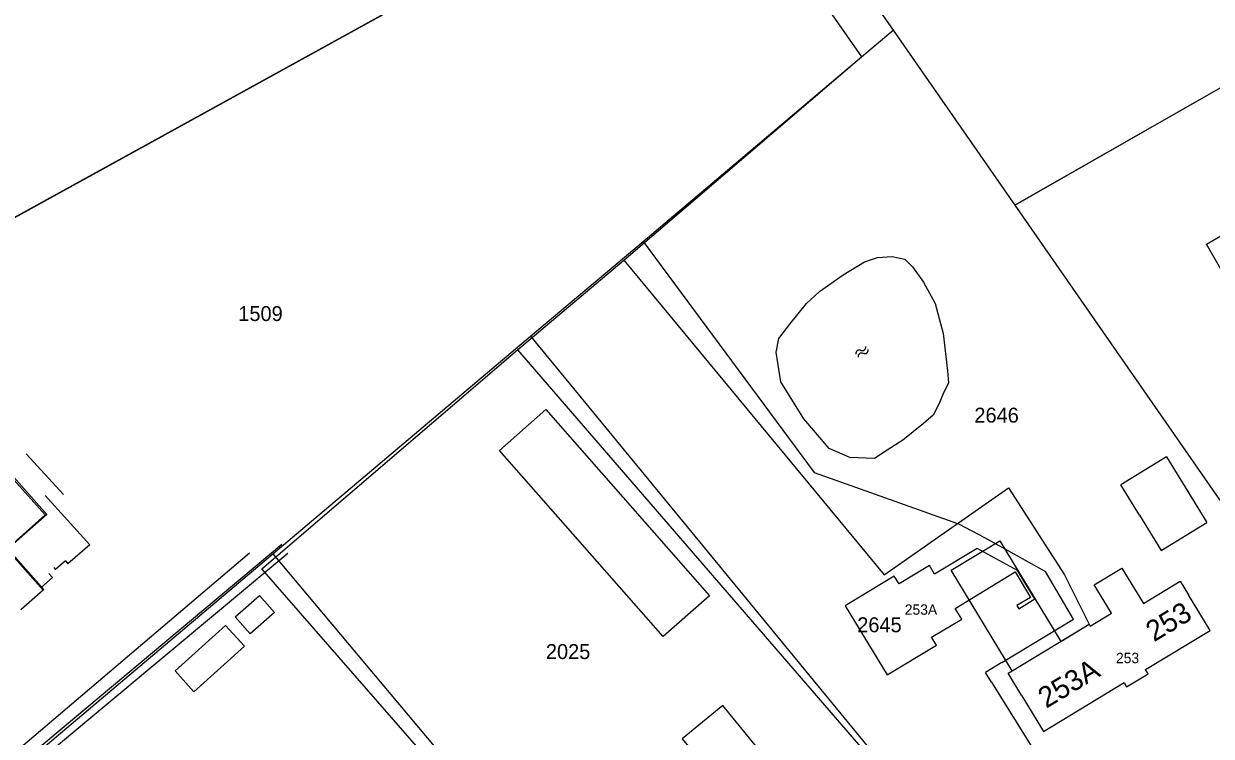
# Model space of a CAD drawing. Extents: x 148816 to 151297, y 399515 to 402500.
# Drawn here: x 150092.1 to 150235.3, y 401681.8 to 401767.7 of the extents above; entities that cross this region are included whole.
import ezdxf

# ---------------------------------------------------------------- set-up
doc = ezdxf.new("R2010")
doc.units = 0
for name, color, linetype in [('B01 Hoofdgebouw  [D] Norm', 7, 'Continuous'), ('B01 Hoofdgebouw  [T] Norm', 7, 'Continuous'), ('B01 hoofgebouw', 7, 'Continuous'), ('B02 Bijgebouw  [D] Norm', 7, 'Continuous'), ('B02 Bijgebouw  [T] Norm', 7, 'Continuous'), ('G01 perceelsgrens', 7, 'Continuous'), ('S05 Water  Norm', 7, 'Continuous'), ('T04 Haag heg  [D] Gem', 7, 'Continuous'), ('T09 Insteek water  [T] Norm', 7, 'Continuous'), ('Z01 perceelnummer', 7, 'Continuous'), ('Z02 huisnummer', 7, 'Continuous'), ('Z02 Huisnummer  [Tekst] Norm', 7, 'Continuous')]:
    doc.layers.add(name, color=color, linetype=linetype)

msp = doc.modelspace()

# ---------------------------------------------------------------- linework, layer by layer
at = {"layer": 'B01 Hoofdgebouw  [D] Norm'}
for p, q in [((150229.84, 401715.52), (150224.34, 401712.13)), ((150229.84, 401715.52), (150232.1, 401711.86)), ((150094.69, 401708.5), (150090.59, 401713.1)), ((150226.59, 401708.47), (150224.34, 401712.13)), ((150090.07, 401704.37), (150094.69, 401708.5)), ((150094.46, 401699.44), (150090.07, 401704.37)), ((150094.46, 401699.44), (150091.76, 401697.06))]:
    msp.add_line(p, q, dxfattribs=at)
msp.add_lwpolyline([(150239.37, 401732.94), (150234.66, 401741.15), (150239.76, 401744.08), (150242.69, 401738.98), (150244.97, 401740.28), (150246.34, 401741.07), (150247.5, 401739.04)], dxfattribs=at)
at = {"layer": 'B01 Hoofdgebouw  [T] Norm'}
for p, q in [((150235.11, 401694.58), (150232.51, 401698.86)), ((150227.33, 401689.86), (150235.11, 401694.58)), ((150227.65, 401689.35), (150227.33, 401689.86)), ((150215.02, 401682.39), (150224.75, 401688.29)), ((150224.75, 401688.29), (150225.03, 401687.78)), ((150225.03, 401687.78), (150227.65, 401689.35)), ((150212.43, 401686.67), (150215.02, 401682.39))]:
    msp.add_line(p, q, dxfattribs=at)
for points in [[(150207.05, 401704.46), (150201.91, 401701.34), (150201.27, 401702.41), (150197.63, 401700.19), (150197.05, 401701.13), (150191.12, 401697.52), (150196.18, 401689.2), (150202.13, 401692.79), (150201.55, 401693.74), (150205.19, 401695.93), (150204.4, 401697.23), (150211.61, 401701.62), (150213.47, 401698.56), (150211.82, 401697.56), (150212.04, 401697.19), (150213.98, 401698.37), (150211.9, 401701.79), (150207.05, 401704.46)], [(150211.25, 401689.7), (150220.53, 401695.32), (150220.67, 401695.09), (150223.23, 401696.64), (150221.15, 401700.07), (150224.49, 401702.09), (150227.09, 401697.81), (150231.52, 401700.5), (150232.51, 401698.86)], [(150212.43, 401686.67), (150210.77, 401689.41), (150211.25, 401689.7)], [(150183.55, 401676.77), (150176.36, 401685.5), (150171.49, 401681.49), (150176.06, 401675.94), (150167.15, 401668.6), (150170.03, 401665.1)]]:
    msp.add_lwpolyline(points, dxfattribs=at)
at = {"layer": 'B01 hoofgebouw'}
for points in [[(150239.37, 401732.94), (150234.66, 401741.15), (150239.76, 401744.08), (150242.69, 401738.98), (150244.97, 401740.28), (150246.34, 401741.07), (150247.5, 401739.04)], [(150075.54, 401717.11), (150078.27, 401719.54), (150081.73, 401715.65), (150080.87, 401714.89), (150086.21, 401708.87), (150090.92, 401713.06), (150094.9, 401708.57), (150090.2, 401704.39), (150094.52, 401699.52), (150091.76, 401697.06)], [(150212.43, 401686.67), (150210.77, 401689.41), (150211.25, 401689.7), (150203.9, 401701.82), (150209.78, 401705.37), (150217.12, 401693.25), (150220.53, 401695.32), (150220.67, 401695.09), (150223.23, 401696.64), (150221.15, 401700.07), (150224.49, 401702.09), (150227.09, 401697.81), (150231.52, 401700.5), (150232.51, 401698.86)], [(150212.43, 401686.67), (150215.02, 401682.39), (150224.75, 401688.29), (150225.03, 401687.78), (150227.65, 401689.35), (150227.33, 401689.86), (150235.11, 401694.58), (150232.51, 401698.86)], [(150183.55, 401676.77), (150176.36, 401685.5), (150171.49, 401681.49), (150176.06, 401675.94), (150167.15, 401668.6), (150170.03, 401665.1)]]:
    msp.add_lwpolyline(points, dxfattribs=at)
at = {"layer": 'B02 Bijgebouw  [D] Norm'}
for p, q in [((150092.39, 401715.86), (150096.89, 401710.98)), ((150094.68, 401710.85), (150100.07, 401704.9)), ((150100.07, 401704.9), (150097.43, 401702.61)), ((150097.13, 401702.96), (150095.94, 401701.92)), ((150097.13, 401702.96), (150097.43, 401702.61)), ((150094.19, 401699.74), (150095.56, 401700.96)), ((150095.14, 401701.43), (150095.56, 401700.96)), ((150095.75, 401702.14), (150095.94, 401701.92))]:
    msp.add_line(p, q, dxfattribs=at)
for points in [[(150155.05, 401721.2), (150174.77, 401698.76), (150169.18, 401693.84), (150149.45, 401716.28)], [(150117.6, 401696.21), (150120.54, 401698.77), (150122.32, 401696.72), (150119.39, 401694.16)], [(150110.35, 401689.68), (150116.43, 401695.17), (150118.7, 401692.66), (150112.62, 401687.17)]]:
    msp.add_lwpolyline(points, close=True, dxfattribs=at)
at = {"layer": 'B02 Bijgebouw  [T] Norm'}
for p, q in [((150232.1, 401711.86), (150234.72, 401707.6)), ((150226.59, 401708.47), (150229.21, 401704.21))]:
    msp.add_line(p, q, dxfattribs=at)
msp.add_lwpolyline([(150229.21, 401704.21), (150234.72, 401707.6)], dxfattribs=at)
at = {"layer": 'G01 perceelsgrens'}
for points in [[(150180.05, 401791.22), (150196.92, 401766.95)], [(150035.6, 401713.81), (150169.28, 401787.55), (150175.7, 401788.72)], [(150175.7, 401788.72), (150193.11, 401763.74)], [(150193.11, 401763.74), (150196.92, 401766.95)], [(150196.92, 401766.95), (150211.58, 401745.85)], [(150211.58, 401745.85), (150248.6, 401766.99)], [(150166.76, 401741.48), (150193.11, 401763.74)], [(150211.58, 401745.85), (150251.65, 401688.19)], [(150153.21, 401730.04), (150166.76, 401741.48)], [(150166.76, 401741.48), (150187.4, 401713.63)], [(150122.13, 401703.79), (150153.21, 401730.04)], [(150153.21, 401730.04), (150208.57, 401662.65)], [(150187.4, 401713.63), (150191.82, 401712.06)], [(150191.82, 401712.06), (150204.65, 401707.48)], [(150204.65, 401707.48), (150204.79, 401707.43)], [(150204.79, 401707.43), (150207.93, 401705.78)], [(150207.93, 401705.78), (150215.26, 401701.67)], [(150077.09, 401665.77), (150122.13, 401703.79)], [(150122.13, 401703.79), (150178.4, 401636.72)], [(150217.88, 401697.22), (150215.26, 401701.67)], [(150218.64, 401695.93), (150217.88, 401697.22)], [(150209.99, 401690.69), (150218.64, 401695.93)], [(150209.99, 401690.69), (150208.02, 401689.49)], [(150208.75, 401688.32), (150208.02, 401689.49)], [(150208.75, 401688.32), (150219.75, 401670.67)]]:
    msp.add_lwpolyline(points, dxfattribs=at)
at = {"layer": 'S05 Water  Norm'}
for centre, start, end in [((150192.84, 401727.96), 64.5352, 188.3902), ((150193.1, 401727.6), 64.5352, 188.3902), ((150193.2, 401728.73), 244.5351, 8.3902), ((150193.47, 401728.37), 244.5351, 8.3902)]:
    msp.add_arc(centre, 0.425, start, end, dxfattribs=at)
at = {"layer": 'T04 Haag heg  [D] Gem'}
msp.add_line((150169.28, 401787.55), (150027.13, 401709.13), dxfattribs=at)
for points in [[(150325.41, 401741.88), (150293.27, 401792.5), (150267.23, 401777.63), (150211.58, 401745.85)], [(150151.61, 401728.42), (150164.43, 401739.23), (150193.11, 401763.74), (150196.92, 401766.95), (150211.58, 401745.85)], [(150164.43, 401739.23), (150195.81, 401701.26), (150210.82, 401711.76), (150217.55, 401701.27), (150220.53, 401695.32)], [(150177.02, 401637.52), (150120.81, 401701.99), (150151.61, 401728.42), (150208.02, 401663.08)], [(150075.59, 401666.79), (150119.31, 401703.92)]]:
    msp.add_lwpolyline(points, dxfattribs=at)
at = {"layer": 'T09 Insteek water  [T] Norm'}
for p, q in [((150123.22, 401704.94), (150076.07, 401665.46)), ((150077.96, 401665.54), (150123.96, 401703.9))]:
    msp.add_line(p, q, dxfattribs=at)
msp.add_lwpolyline([(150188.04, 401735.46), (150190.87, 401737.47), (150193.47, 401739), (150195.01, 401739.54), (150196.78, 401739.65), (150198.31, 401739.36), (150199.26, 401738.41), (150200.56, 401736.58), (150201.97, 401733.98), (150202.92, 401730.38), (150203.45, 401725.89), (150203.57, 401724.41), (150202.92, 401723.11), (150202.39, 401721.76), (150201.74, 401720.52), (150200.56, 401719.51), (150198.08, 401717.5), (150196.19, 401716.32), (150194.65, 401715.32), (150191.68, 401715.43), (150189.19, 401716.52), (150186.15, 401720.1), (150183.38, 401724.53), (150182.79, 401728.14), (150183.14, 401729.79), (150184.44, 401731.5), (150186.45, 401733.98)], close=True, dxfattribs=at)

# ---------------------------------------------------------------- texts
at = {"layer": 'Z01 perceelnummer'}
for s, p in [('1509', (150117.97, 401731.88)), ('2646', (150206.7, 401719.63)), ('2645', (150192.58, 401694.35)), ('2025', (150155.05, 401691.12))]:
    msp.add_text(s, height=1.8, dxfattribs=at).set_placement(p)
at = {"layer": 'Z02 huisnummer'}
for s, rotation, p in [('253', 31.2585, (150228.36, 401693.13)), ('253A', 31.0522, (150215.36, 401685.12))]:
    msp.add_text(s, height=2.5, rotation=rotation, dxfattribs=at).set_placement(p)
at = {"layer": 'Z02 Huisnummer  [Tekst] Norm'}
for s, p in [('253A', (150198.31, 401696.46)), ('253', (150223.77, 401690.62))]:
    msp.add_text(s, height=1.25, dxfattribs=at).set_placement(p)

doc.saveas('drawing.dxf')
